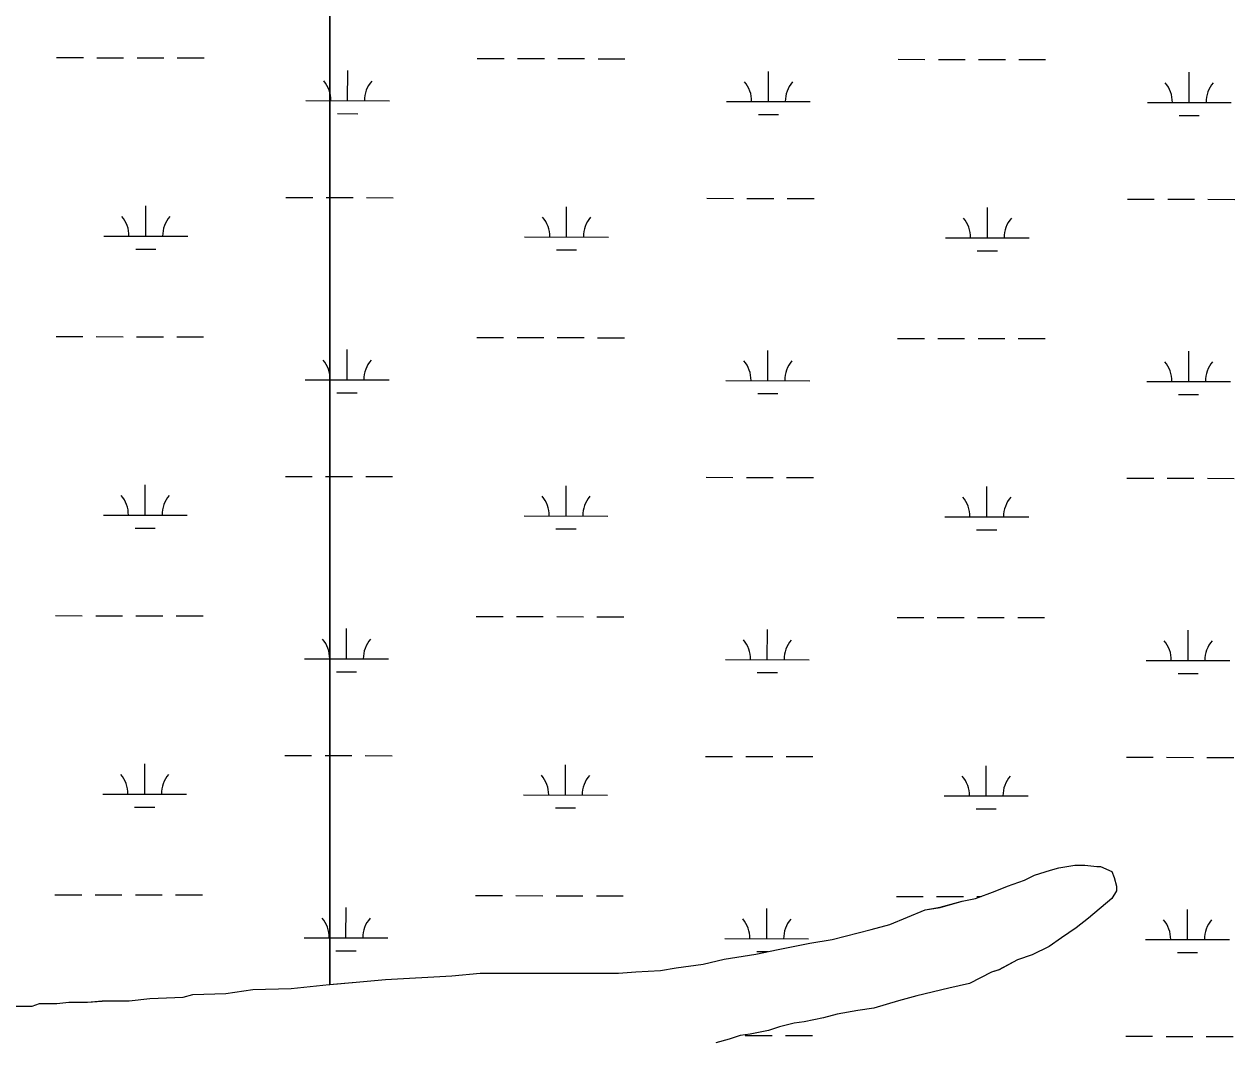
# Model space of a CAD drawing. Extents: x 3187622 to 3225504, y 800805 to 826213.
# Drawn here: x 3216479 to 3217923, y 815725 to 816939 of the extents above; entities that cross this region are included whole.
import ezdxf

# ---------------------------------------------------------------- set-up
doc = ezdxf.new("R2010")
doc.units = 0
doc.layers.add('V-SITE-VEGE', color=7, linetype='Continuous')
doc.layers.add('V-WETL-SWMP', color=7, linetype='Continuous')

msp = doc.modelspace()

# ---------------------------------------------------------------- linework, layer by layer
at = {"layer": 'V-SITE-VEGE'}
for p, q in [((3216843.4, 817658.9), (3216843.4, 815794)), ((3216843.4, 815794), (3216843.4, 817658.9)), ((3217713.2, 815933.2), (3217732.3, 815936.1)), ((3217732.3, 815936.1), (3217744, 815936.1)), ((3217744, 815936.1), (3217758.6, 815934.7)), ((3217672.3, 815918.4), (3217684, 815924.3)), ((3217684, 815924.3), (3217703, 815930.2)), ((3217703, 815930.2), (3217713.2, 815933.2)), ((3217758.6, 815934.7), (3217763, 815934.7)), ((3217763, 815934.7), (3217776.2, 815928.9)), ((3217776.2, 815928.9), (3217779.1, 815921.6)), ((3217779.1, 815921.6), (3217782.1, 815911.3)), ((3217637.2, 815905.2), (3217651.8, 815911.1)), ((3217651.8, 815911.1), (3217672.3, 815918.4)), ((3217782.1, 815911.3), (3217782.1, 815905.5)), ((3217571.4, 815886), (3217597.7, 815893.4)), ((3217597.7, 815893.4), (3217613.8, 815896.4)), ((3217613.8, 815896.4), (3217637.2, 815905.2)), ((3217776.2, 815896.7), (3217748.5, 815873.2)), ((3217782.1, 815905.5), (3217776.2, 815896.7)), ((3217511.4, 815865.4), (3217553.8, 815883.1)), ((3217553.8, 815883.1), (3217571.4, 815886)), ((3217489.4, 815859.5), (3217511.4, 815865.4)), ((3217748.5, 815873.2), (3217733.9, 815861.5)), ((3217442.6, 815847.7), (3217489.4, 815859.5)), ((3217716.3, 815849.7), (3217701.7, 815839.5)), ((3217733.9, 815861.5), (3217716.3, 815849.7)), ((3217351.9, 815830), (3217378.3, 815835.9)), ((3217378.3, 815835.9), (3217416.3, 815843.3)), ((3217416.3, 815843.3), (3217442.6, 815847.7)), ((3217701.7, 815839.5), (3217681.2, 815829.2)), ((3217289, 815818.2), (3217313.9, 815824.1)), ((3217313.9, 815824.1), (3217351.9, 815830)), ((3217663.7, 815823.3), (3217641.7, 815811.5)), ((3217681.2, 815829.2), (3217663.7, 815823.3)), ((3216989, 815804.4), (3217022.7, 815807.4)), ((3217022.7, 815807.4), (3217188, 815807.7)), ((3217188, 815807.7), (3217208.5, 815809.2)), ((3217208.5, 815809.2), (3217237.8, 815810.8)), ((3217237.8, 815810.8), (3217256.8, 815813.7)), ((3217256.8, 815813.7), (3217289, 815818.2)), ((3217633, 815808.6), (3217606.7, 815795.4)), ((3217641.7, 815811.5), (3217633, 815808.6)), ((3216797.3, 815789.4), (3216842.7, 815793.9)), ((3216842.7, 815793.9), (3216843.4, 815794)), ((3216843.4, 815794), (3216874.9, 815796.9)), ((3216874.9, 815796.9), (3216910, 815799.9)), ((3216910, 815799.9), (3216989, 815804.4)), ((3217606.7, 815795.4), (3217581.8, 815789.5)), ((3216604.1, 815774.4), (3216629, 815777.4)), ((3216629, 815777.4), (3216668.5, 815778.9)), ((3216668.5, 815778.9), (3216680.2, 815781.9)), ((3216680.2, 815781.9), (3216719.7, 815783.4)), ((3216719.7, 815783.4), (3216751.9, 815787.9)), ((3216751.9, 815787.9), (3216797.3, 815789.4)), ((3217543.7, 815780.6), (3217521.8, 815774.7)), ((3217581.8, 815789.5), (3217543.7, 815780.6)), ((3216469.5, 815768.3), (3216488.5, 815768.3)), ((3216488.5, 815768.3), (3216497.3, 815771.3)), ((3216497.3, 815771.3), (3216517.8, 815771.3)), ((3216517.8, 815771.3), (3216532.4, 815772.8)), ((3216532.4, 815772.8), (3216554.4, 815772.8)), ((3216554.4, 815772.8), (3216571.9, 815774.3)), ((3216571.9, 815774.3), (3216604.1, 815774.4)), ((3217473.5, 815762.9), (3217448.7, 815758.5)), ((3217492.6, 815765.9), (3217473.5, 815762.9)), ((3217521.8, 815774.7), (3217492.6, 815765.9)), ((3217397.5, 815748.1), (3217379.9, 815743.7)), ((3217409.2, 815749.6), (3217397.5, 815748.1)), ((3217432.6, 815754.1), (3217409.2, 815749.6)), ((3217448.7, 815758.5), (3217432.6, 815754.1)), ((3217333.1, 815733.4), (3217319.9, 815729)), ((3217344.8, 815734.9), (3217333.1, 815733.4)), ((3217366.7, 815739.3), (3217344.8, 815734.9)), ((3217379.9, 815743.7), (3217366.7, 815739.3)), ((3217319.9, 815729), (3217303.8, 815724.5))]:
    msp.add_line(p, q, dxfattribs=at)
at = {"layer": 'V-WETL-SWMP'}
for p, q in [((3216517.6, 816899.1), (3216549.6, 816899.1)), ((3216565.6, 816899), (3216597.6, 816899)), ((3216613.6, 816898.9), (3216645.6, 816898.9)), ((3216661.6, 816898.8), (3216693.6, 816898.8)), ((3217019.5, 816898.1), (3217051.5, 816898)), ((3217067.5, 816898), (3217099.5, 816898)), ((3217115.5, 816897.9), (3217147.5, 816897.9)), ((3217163.5, 816897.8), (3217195.5, 816897.8)), ((3217521.4, 816897.1), (3217553.4, 816897)), ((3217569.4, 816897), (3217601.4, 816896.9)), ((3217617.4, 816896.9), (3217649.4, 816896.8)), ((3217665.4, 816896.8), (3217697.4, 816896.7)), ((3216864.8, 816847.7), (3216864.9, 816883.7)), ((3217366.7, 816846.7), (3217366.8, 816882.7)), ((3217868.7, 816845.6), (3217868.7, 816881.6)), ((3216814.8, 816847.8), (3216914.8, 816847.6)), ((3217316.8, 816846.8), (3217416.7, 816846.6)), ((3217818.7, 816845.7), (3217918.7, 816845.5)), ((3216852.8, 816832.3), (3216876.8, 816832.2)), ((3217354.7, 816831.3), (3217378.7, 816831.2)), ((3217856.6, 816830.2), (3217880.6, 816830.2)), ((3216791.2, 816732.4), (3216823.2, 816732.3)), ((3216839.2, 816732.3), (3216871.2, 816732.2)), ((3216887.2, 816732.2), (3216919.2, 816732.1)), ((3217293.1, 816731.4), (3217325.1, 816731.3)), ((3217341.1, 816731.3), (3217373.1, 816731.2)), ((3217389.1, 816731.2), (3217421.1, 816731.1)), ((3217795, 816730.4), (3217827, 816730.3)), ((3217843, 816730.3), (3217875, 816730.2)), ((3217891, 816730.2), (3217923, 816730.1)), ((3216624, 816686.3), (3216624.1, 816722.3)), ((3217125.9, 816685.3), (3217126, 816721.3)), ((3217627.9, 816684.3), (3217627.9, 816720.3)), ((3216574, 816686.4), (3216674, 816686.2)), ((3217075.9, 816685.4), (3217175.9, 816685.2)), ((3217577.9, 816684.4), (3217677.9, 816684.2)), ((3216612, 816670.9), (3216636, 816670.9)), ((3217113.9, 816669.9), (3217137.9, 816669.8)), ((3217615.8, 816668.9), (3217639.8, 816668.8)), ((3216517, 816566.5), (3216549, 816566.4)), ((3216565, 816566.4), (3216597, 816566.3)), ((3216613, 816566.3), (3216645, 816566.2)), ((3216661, 816566.2), (3216693, 816566.1)), ((3217018.9, 816565.4), (3217050.9, 816565.4)), ((3217066.9, 816565.3), (3217098.9, 816565.3)), ((3217114.9, 816565.2), (3217146.9, 816565.2)), ((3217162.9, 816565.1), (3217194.9, 816565.1)), ((3217520.8, 816564.4), (3217552.8, 816564.4)), ((3217568.8, 816564.3), (3217600.8, 816564.3)), ((3217616.8, 816564.2), (3217648.8, 816564.2)), ((3217664.8, 816564.1), (3217696.8, 816564.1)), ((3216864.2, 816515), (3216864.2, 816551)), ((3217366.1, 816514), (3217366.1, 816550)), ((3217868, 816513), (3217868.1, 816549)), ((3216814.2, 816515.1), (3216914.2, 816514.9)), ((3217316.1, 816514.1), (3217416.1, 816513.9)), ((3217818, 816513.1), (3217918, 816512.9)), ((3216852.1, 816499.6), (3216876.1, 816499.6)), ((3217354, 816498.6), (3217378, 816498.5)), ((3217855.9, 816497.6), (3217879.9, 816497.5)), ((3216790.5, 816399.7), (3216822.5, 816399.7)), ((3216838.5, 816399.6), (3216870.5, 816399.6)), ((3216886.5, 816399.5), (3216918.5, 816399.5)), ((3217292.4, 816398.7), (3217324.4, 816398.6)), ((3217340.4, 816398.6), (3217372.4, 816398.5)), ((3217388.4, 816398.5), (3217420.4, 816398.4)), ((3217794.3, 816397.7), (3217826.3, 816397.6)), ((3217842.3, 816397.6), (3217874.3, 816397.5)), ((3217890.3, 816397.5), (3217922.3, 816397.4)), ((3216623.4, 816353.6), (3216623.4, 816389.6)), ((3217125.3, 816352.6), (3217125.3, 816388.6)), ((3217627.2, 816351.6), (3217627.3, 816387.6)), ((3216573.4, 816353.7), (3216673.4, 816353.5)), ((3217075.3, 816352.7), (3217175.3, 816352.5)), ((3217577.2, 816351.7), (3217677.2, 816351.5)), ((3216611.3, 816338.2), (3216635.3, 816338.2)), ((3217113.2, 816337.2), (3217137.2, 816337.2)), ((3217615.1, 816336.2), (3217639.1, 816336.1)), ((3216516.3, 816233.8), (3216548.3, 816233.7)), ((3216564.3, 816233.7), (3216596.3, 816233.6)), ((3216612.3, 816233.6), (3216644.3, 816233.5)), ((3216660.3, 816233.5), (3216692.3, 816233.4)), ((3217018.2, 816232.8), (3217050.2, 816232.7)), ((3217066.2, 816232.7), (3217098.2, 816232.6)), ((3217114.2, 816232.6), (3217146.2, 816232.5)), ((3217162.2, 816232.5), (3217194.2, 816232.4)), ((3217520.1, 816231.7), (3217552.1, 816231.7)), ((3217568.1, 816231.6), (3217600.1, 816231.6)), ((3217616.1, 816231.5), (3217648.1, 816231.5)), ((3217664.1, 816231.4), (3217696.1, 816231.4)), ((3216863.5, 816182.3), (3216863.6, 816218.3)), ((3217365.4, 816181.3), (3217365.5, 816217.3)), ((3217867.3, 816180.3), (3217867.4, 816216.3)), ((3216813.5, 816182.4), (3216913.5, 816182.2)), ((3217315.4, 816181.4), (3217415.4, 816181.2)), ((3216851.5, 816166.9), (3216875.5, 816166.9)), ((3217817.3, 816180.4), (3217917.3, 816180.2)), ((3217353.4, 816165.9), (3217377.4, 816165.9)), ((3217855.3, 816164.9), (3217879.3, 816164.8)), ((3216789.8, 816067.1), (3216821.8, 816067)), ((3216837.8, 816067), (3216869.8, 816066.9)), ((3216885.8, 816066.9), (3216917.8, 816066.8)), ((3217291.8, 816066), (3217323.8, 816066)), ((3217339.8, 816065.9), (3217371.8, 816065.9)), ((3217387.8, 816065.8), (3217419.8, 816065.8)), ((3217793.7, 816065), (3217825.7, 816064.9)), ((3217841.7, 816064.9), (3217873.7, 816064.8)), ((3216622.7, 816021), (3216622.8, 816057)), ((3217124.6, 816019.9), (3217124.7, 816055.9)), ((3217626.5, 816018.9), (3217626.6, 816054.9)), ((3217889.7, 816064.8), (3217921.7, 816064.8)), ((3216572.7, 816021.1), (3216672.7, 816020.9)), ((3217074.6, 816020), (3217174.6, 816019.8)), ((3217576.5, 816019), (3217676.5, 816018.8)), ((3216610.7, 816005.6), (3216634.7, 816005.5)), ((3217112.6, 816004.5), (3217136.6, 816004.5)), ((3217614.5, 816003.5), (3217638.5, 816003.5)), ((3217713.2, 815933.2), (3217732.3, 815936.1)), ((3217732.3, 815936.1), (3217744, 815936.1)), ((3217744, 815936.1), (3217758.6, 815934.7)), ((3217672.3, 815918.4), (3217684, 815924.3)), ((3217684, 815924.3), (3217703, 815930.2)), ((3217703, 815930.2), (3217713.2, 815933.2)), ((3217758.6, 815934.7), (3217763, 815934.7)), ((3217763, 815934.7), (3217776.2, 815928.9)), ((3217776.2, 815928.9), (3217779.1, 815921.6)), ((3217779.1, 815921.6), (3217782.1, 815911.3)), ((3217637.2, 815905.2), (3217651.8, 815911.1)), ((3217651.8, 815911.1), (3217672.3, 815918.4)), ((3217782.1, 815911.3), (3217782.1, 815905.5)), ((3216515.6, 815901.1), (3216547.6, 815901)), ((3216563.6, 815901), (3216595.6, 815901)), ((3216611.6, 815900.9), (3216643.6, 815900.9)), ((3216659.6, 815900.8), (3216691.6, 815900.8)), ((3217017.5, 815900.1), (3217049.5, 815900)), ((3217065.5, 815900), (3217097.5, 815899.9)), ((3217113.5, 815899.9), (3217145.5, 815899.8)), ((3217161.5, 815899.8), (3217193.5, 815899.7)), ((3217519.4, 815899.1), (3217551.4, 815899)), ((3217567.4, 815899), (3217599.4, 815898.9)), ((3217571.4, 815886.1), (3217597.7, 815893.4)), ((3217597.7, 815893.4), (3217613.8, 815896.4)), ((3217613.8, 815896.4), (3217637.2, 815905.2)), ((3217615.4, 815898.9), (3217620.4, 815898.9)), ((3217776.2, 815896.7), (3217748.5, 815873.2)), ((3217782.1, 815905.5), (3217776.2, 815896.7)), ((3216862.8, 815849.7), (3216862.9, 815885.7)), ((3217364.7, 815848.6), (3217364.8, 815884.6)), ((3217511.4, 815865.4), (3217553.8, 815883.1)), ((3217553.8, 815883.1), (3217571.4, 815886.1)), ((3217866.6, 815847.6), (3217866.7, 815883.6)), ((3217489.4, 815859.5), (3217511.4, 815865.4)), ((3217748.5, 815873.2), (3217733.9, 815861.5)), ((3216812.8, 815849.8), (3216912.8, 815849.6)), ((3217314.7, 815848.7), (3217414.7, 815848.5)), ((3217442.6, 815847.8), (3217489.4, 815859.5)), ((3217716.3, 815849.7), (3217701.7, 815839.5)), ((3217733.9, 815861.5), (3217716.3, 815849.7)), ((3216850.8, 815834.3), (3216874.8, 815834.2)), ((3217351.9, 815830), (3217378.3, 815835.9)), ((3217378.3, 815835.9), (3217416.3, 815843.3)), ((3217416.3, 815843.3), (3217442.6, 815847.8)), ((3217701.7, 815839.5), (3217681.2, 815829.2)), ((3217816.6, 815847.7), (3217916.6, 815847.5)), ((3217289, 815818.2), (3217313.9, 815824.1)), ((3217313.9, 815824.1), (3217351.9, 815830)), ((3217352.7, 815833.2), (3217366.2, 815833.2)), ((3217663.7, 815823.3), (3217641.8, 815811.5)), ((3217681.2, 815829.2), (3217663.7, 815823.3)), ((3217854.6, 815832.2), (3217878.6, 815832.2)), ((3216989, 815804.4), (3217022.7, 815807.4)), ((3217022.7, 815807.4), (3217188, 815807.7)), ((3217188, 815807.7), (3217208.5, 815809.2)), ((3217208.5, 815809.2), (3217237.8, 815810.8)), ((3217237.8, 815810.8), (3217256.8, 815813.7)), ((3217256.8, 815813.7), (3217289, 815818.2)), ((3217633, 815808.6), (3217606.7, 815795.4)), ((3217641.8, 815811.5), (3217633, 815808.6)), ((3216797.3, 815789.4), (3216842.7, 815793.9)), ((3216842.7, 815793.9), (3216874.9, 815796.9)), ((3216874.9, 815796.9), (3216910, 815799.9)), ((3216910, 815799.9), (3216989, 815804.4)), ((3217606.7, 815795.4), (3217581.8, 815789.5)), ((3216604.1, 815774.4), (3216629, 815777.4)), ((3216629, 815777.4), (3216668.5, 815778.9)), ((3216668.5, 815778.9), (3216680.2, 815781.9)), ((3216680.2, 815781.9), (3216719.7, 815783.4)), ((3216719.7, 815783.4), (3216751.9, 815787.9)), ((3216751.9, 815787.9), (3216797.3, 815789.4)), ((3217543.8, 815780.6), (3217521.8, 815774.7)), ((3217581.8, 815789.5), (3217543.8, 815780.6)), ((3216469.5, 815768.3), (3216488.5, 815768.3)), ((3216488.5, 815768.3), (3216497.3, 815771.3)), ((3216497.3, 815771.3), (3216517.8, 815771.3)), ((3216517.8, 815771.3), (3216532.4, 815772.8)), ((3216532.4, 815772.8), (3216554.4, 815772.9)), ((3216554.4, 815772.9), (3216571.9, 815774.4)), ((3216571.9, 815774.4), (3216604.1, 815774.4)), ((3217473.5, 815762.9), (3217448.7, 815758.5)), ((3217492.6, 815765.9), (3217473.5, 815762.9)), ((3217521.8, 815774.7), (3217492.6, 815765.9)), ((3217397.5, 815748.1), (3217379.9, 815743.7)), ((3217409.2, 815749.6), (3217397.5, 815748.1)), ((3217432.6, 815754.1), (3217409.2, 815749.6)), ((3217448.7, 815758.5), (3217432.6, 815754.1)), ((3217333.1, 815733.4), (3217319.9, 815729)), ((3217344.8, 815734.9), (3217333.1, 815733.4)), ((3217339.1, 815733.3), (3217371.1, 815733.2)), ((3217366.7, 815739.3), (3217344.8, 815734.9)), ((3217379.9, 815743.7), (3217366.7, 815739.3)), ((3217387.1, 815733.2), (3217419.1, 815733.1)), ((3217319.9, 815729), (3217303.8, 815724.5)), ((3217793, 815732.3), (3217825, 815732.3)), ((3217841, 815732.2), (3217873, 815732.2)), ((3217889, 815732.1), (3217921, 815732.1))]:
    msp.add_line(p, q, dxfattribs=at)
for centre, start, end in [((3216809.6, 816848.3), 359.1115, 40.6551), ((3216920.1, 816848), 139.1115, 180.6551), ((3217311.5, 816847.3), 359.1115, 40.6551), ((3217422, 816847), 139.1115, 180.6551), ((3217813.4, 816846.2), 359.1115, 40.6551), ((3217923.9, 816846), 139.1115, 180.6551), ((3216568.8, 816686.9), 359.1115, 40.6551), ((3216679.3, 816686.7), 139.1115, 180.6551), ((3217070.7, 816685.9), 359.1115, 40.6551), ((3217181.2, 816685.7), 139.1115, 180.6551), ((3217572.6, 816684.9), 359.1115, 40.6551), ((3217683.1, 816684.6), 139.1115, 180.6551), ((3216808.9, 816515.6), 359.1115, 40.6551), ((3216919.4, 816515.4), 139.1115, 180.6551), ((3217310.8, 816514.6), 359.1115, 40.6551), ((3217421.3, 816514.4), 139.1115, 180.6551), ((3217812.7, 816513.6), 359.1115, 40.6551), ((3217923.2, 816513.3), 139.1115, 180.6551), ((3216568.1, 816354.2), 359.1115, 40.6551), ((3216678.6, 816354), 139.1115, 180.6551), ((3217070, 816353.2), 359.1115, 40.6551), ((3217180.5, 816353), 139.1115, 180.6551), ((3217571.9, 816352.2), 359.1115, 40.6551), ((3217682.4, 816352), 139.1115, 180.6551), ((3216808.2, 816182.9), 359.1115, 40.6551), ((3216918.7, 816182.7), 139.1115, 180.6551), ((3217310.2, 816181.9), 359.1115, 40.6551), ((3217420.6, 816181.7), 139.1115, 180.6551), ((3217812.1, 816180.9), 359.1115, 40.6551), ((3217922.5, 816180.7), 139.1115, 180.6551), ((3216567.4, 816021.6), 359.1115, 40.6551), ((3216677.9, 816021.3), 139.1115, 180.6551), ((3217069.4, 816020.5), 359.1115, 40.6551), ((3217179.8, 816020.3), 139.1115, 180.6551), ((3217571.3, 816019.5), 359.1115, 40.6551), ((3217681.7, 816019.3), 139.1115, 180.6551), ((3216807.6, 815850.3), 359.1115, 40.6551), ((3216918.1, 815850), 139.1115, 180.6551), ((3217309.5, 815849.2), 359.1115, 40.6551), ((3217420, 815849), 139.1115, 180.6551), ((3217811.4, 815848.2), 359.1115, 40.6551), ((3217921.9, 815848), 139.1115, 180.6551)]:
    msp.add_arc(centre, 35.2, start, end, dxfattribs=at)

doc.saveas('drawing.dxf')
